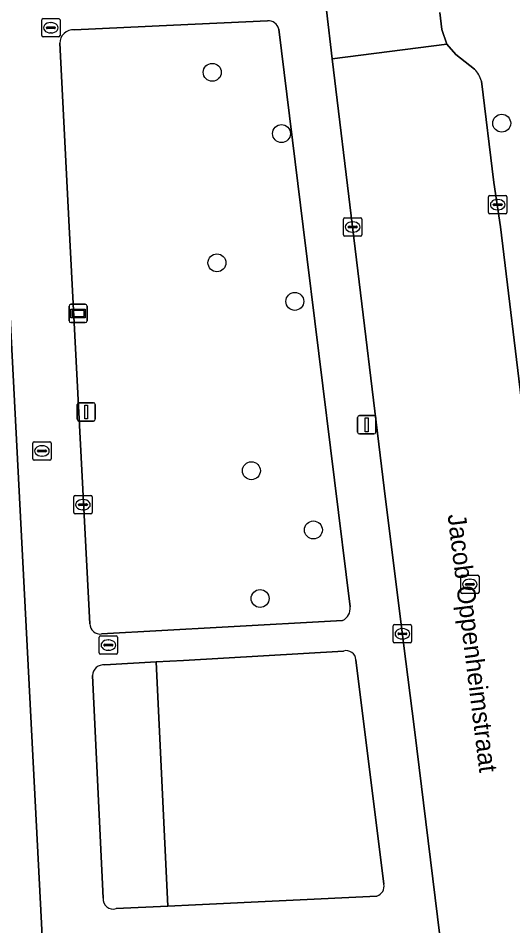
# Model space of a CAD drawing. Extents: x 158086 to 159499, y 382904 to 383981.
# Drawn here: x 158968.27 to 158995.27, y 383461.89 to 383511.39 of the extents above; entities that cross this region are included whole.
import ezdxf

# ---------------------------------------------------------------- set-up
doc = ezdxf.new("R2010")
doc.units = 0
for name, color, linetype in [('IMGEO_Boom', 7, 'Continuous'), ('IMGEO_Brandkraan', 7, 'Continuous'), ('IMGEO_Erf', 7, 'Continuous'), ('IMGEO_Groenvoorziening', 7, 'Continuous'), ('IMGEO_Kolk', 7, 'Continuous'), ('IMGEO_Lichtmast', 7, 'Continuous'), ('IMGEO_Openbare_ruimte_label', 7, 'Continuous'), ('IMGEO_Rijbaan_lokaal_open', 7, 'Continuous'), ('IMGEO_Rioolput', 7, 'Continuous'), ('IMGEO_Verklikker', 7, 'Continuous'), ('IMGEO_Voetpad_open', 7, 'Continuous')]:
    doc.layers.add(name, color=color, linetype=linetype)

msp = doc.modelspace()

# ---------------------------------------------------------------- linework, layer by layer
at = {"layer": 'IMGEO_Boom'}
for centre in [(158978.865, 383508.433), (158994.663, 383505.659), (158982.645, 383505.093), (158979.122, 383498.046), (158983.371, 383495.943), (158981.001, 383486.711), (158984.386, 383483.481), (158981.477, 383479.743)]:
    msp.add_circle(centre, 0.489, dxfattribs=at)
at = {"layer": 'IMGEO_Brandkraan'}
for p, q in [((158969.071, 383487.363), (158969.071, 383488.215)), ((158969.146, 383488.289), (158969.998, 383488.289)), ((158969.559, 383488.069), (158969.584, 383488.069)), ((158970.072, 383488.215), (158970.072, 383487.363)), ((158969.33, 383487.783), (158969.33, 383487.795)), ((158969.768, 383487.746), (158969.37, 383487.746)), ((158969.373, 383487.832), (158969.771, 383487.832)), ((158969.582, 383487.509), (158969.557, 383487.509)), ((158969.814, 383487.795), (158969.814, 383487.783)), ((158969.998, 383487.289), (158969.146, 383487.289))]:
    msp.add_line(p, q, dxfattribs=at)
for points in [[(158969.071, 383487.363), (158969.071, 383488.215)], [(158969.146, 383488.289), (158969.998, 383488.289)], [(158970.072, 383488.215), (158970.072, 383487.363)], [(158969.998, 383487.289), (158969.146, 383487.289)]]:
    msp.add_lwpolyline(points, dxfattribs=at)
for centre, radius, start, end in [((158969.148, 383488.213), 0.0765, 91.552, 178.448), ((158969.148, 383488.213), 0.0765, 91.552, 178.448), ((158969.996, 383488.213), 0.0765, 1.552, 88.448), ((158969.996, 383488.213), 0.0765, 1.552, 88.448), ((158969.37, 383487.792), 0.0403, 85.8775, 175.7526), ((158969.367, 383487.782), 0.0366, 178.938, 274.7102), ((158969.771, 383487.789), 0.043, 264.8664, 352.4533), ((158969.775, 383487.794), 0.0386, 1.7309, 96.639), ((158969.148, 383487.365), 0.0765, 181.552, 268.448), ((158969.148, 383487.365), 0.0765, 181.552, 268.448), ((158969.996, 383487.365), 0.0765, 271.552, 358.448), ((158969.996, 383487.365), 0.0765, 271.552, 358.448)]:
    msp.add_arc(centre, radius, start, end, dxfattribs=at)
for centre, major_axis, ratio, start_param, end_param in [((158969.558, 383487.789), (-0.387, 0.002), 0.722429, 4.712389, 7.853982), ((158969.583, 383487.789), (-0.39, 0.002), 0.717154, 1.570796, 4.712389)]:
    msp.add_ellipse(centre, major_axis=major_axis, ratio=ratio, start_param=start_param, end_param=end_param, dxfattribs=at)
at = {"layer": 'IMGEO_Erf'}
msp.add_lwpolyline([(158963.097, 383516.967), (158963.428, 383510.644), (158963.786, 383503.785), (158963.984, 383500), (158964.11, 383497.596), (158962.962, 383497.537), (158963.121, 383494.482), (158963.279, 383491.451), (158964.396, 383491.51), (158964.753, 383484.787), (158965.088, 383478.488), (158965.427, 383472.096), (158965.764, 383465.763), (158966.104, 383459.362), (158966.224, 383457.107), (158967.218, 383457.16), (158967.436, 383453.251), (158966.432, 383453.198), (158966.774, 383446.745), (158967.119, 383440.264), (158967.467, 383433.71), (158971.005, 383433.899), (158967.573, 383500), (158964.491, 383559.355)], dxfattribs=at)
at = {"layer": 'IMGEO_Groenvoorziening'}
for points in [[(158981.878, 383511.249), (158976.752, 383511.008), (158971.323, 383510.753)], [(158986.387, 383479.287), (158983.831, 383500), (158982.506, 383510.795)], [(158970.538, 383510.028), (158971.061, 383500), (158972.189, 383478.364)], [(158972.825, 383477.81), (158979.405, 383478.18), (158985.973, 383478.55)], [(158986.033, 383476.88), (158977.298, 383476.37), (158975.8, 383476.283), (158976.444, 383462.972), (158977.943, 383463.044), (158987.853, 383463.52)], [(158973.626, 383462.837), (158976.444, 383462.972), (158975.8, 383476.283), (158972.995, 383476.119)], [(158988.227, 383464.167), (158986.71, 383476.406)], [(158972.332, 383475.543), (158972.919, 383463.412)]]:
    msp.add_lwpolyline(points, dxfattribs=at)
for centre, radius, start, end in [((158981.901, 383510.619), 0.63, 16.1863, 92.0851), ((158971.293, 383509.998), 0.755, 87.692, 177.7571), ((158985.688, 383479.195), 0.705, 293.8298, 7.5211), ((158972.751, 383478.367), 0.562, 180.2812, 277.6025), ((158986.183, 383476.373), 0.528, 3.5288, 106.4758), ((158972.932, 383475.522), 0.6, 83.9672, 177.9996), ((158987.692, 383464.045), 0.549, 287.0901, 12.8495), ((158973.45, 383463.342), 0.535, 172.5098, 289.2475)]:
    msp.add_arc(centre, radius, start, end, dxfattribs=at)
at = {"layer": 'IMGEO_Kolk'}
for p, q in [((158969.557, 383510.436), (158969.557, 383511.288)), ((158969.632, 383511.362), (158970.484, 383511.362)), ((158970.558, 383511.288), (158970.558, 383510.436)), ((158969.816, 383510.856), (158969.816, 383510.868)), ((158970.254, 383510.819), (158969.856, 383510.819)), ((158969.859, 383510.905), (158970.257, 383510.905)), ((158970.045, 383511.142), (158970.07, 383511.142)), ((158970.3, 383510.868), (158970.3, 383510.856)), ((158970.484, 383510.362), (158969.632, 383510.362)), ((158970.068, 383510.582), (158970.043, 383510.582)), ((158993.945, 383500.792), (158993.945, 383501.644)), ((158994.02, 383501.718), (158994.872, 383501.718)), ((158994.433, 383501.498), (158994.458, 383501.498)), ((158994.946, 383501.644), (158994.946, 383500.792)), ((158994.204, 383501.212), (158994.204, 383501.224)), ((158994.642, 383501.175), (158994.244, 383501.175)), ((158994.247, 383501.261), (158994.645, 383501.261)), ((158994.456, 383500.938), (158994.431, 383500.938)), ((158994.688, 383501.224), (158994.688, 383501.212)), ((158986.027, 383499.574), (158986.027, 383500.426)), ((158986.102, 383500.5), (158986.954, 383500.5)), ((158987.028, 383500.426), (158987.028, 383499.574)), ((158994.872, 383500.718), (158994.02, 383500.718)), ((158986.286, 383499.994), (158986.286, 383500.006)), ((158986.724, 383499.957), (158986.326, 383499.957)), ((158986.329, 383500.043), (158986.727, 383500.043)), ((158986.515, 383500.28), (158986.54, 383500.28)), ((158986.77, 383500.006), (158986.77, 383499.994)), ((158986.954, 383499.5), (158986.102, 383499.5)), ((158986.538, 383499.72), (158986.513, 383499.72)), ((158971.306, 383484.431), (158971.306, 383485.283)), ((158971.381, 383485.357), (158972.233, 383485.357)), ((158971.794, 383485.137), (158971.819, 383485.137)), ((158972.307, 383485.283), (158972.307, 383484.431)), ((158971.565, 383484.851), (158971.565, 383484.863)), ((158972.003, 383484.814), (158971.605, 383484.814)), ((158971.608, 383484.9), (158972.006, 383484.9)), ((158971.817, 383484.577), (158971.792, 383484.577)), ((158972.049, 383484.863), (158972.049, 383484.851)), ((158972.233, 383484.357), (158971.381, 383484.357)), ((158988.742, 383477.393), (158988.742, 383478.245)), ((158988.817, 383478.319), (158989.669, 383478.319)), ((158989.23, 383478.099), (158989.255, 383478.099)), ((158989.743, 383478.245), (158989.743, 383477.393)), ((158989.001, 383477.813), (158989.001, 383477.825)), ((158989.439, 383477.776), (158989.041, 383477.776)), ((158989.044, 383477.862), (158989.442, 383477.862)), ((158989.485, 383477.825), (158989.485, 383477.813)), ((158989.669, 383477.319), (158988.817, 383477.319)), ((158989.253, 383477.539), (158989.228, 383477.539))]:
    msp.add_line(p, q, dxfattribs=at)
for points in [[(158969.557, 383510.436), (158969.557, 383511.288)], [(158969.632, 383511.362), (158970.484, 383511.362)], [(158970.558, 383511.288), (158970.558, 383510.436)], [(158970.484, 383510.362), (158969.632, 383510.362)], [(158993.945, 383500.792), (158993.945, 383501.644)], [(158994.02, 383501.718), (158994.872, 383501.718)], [(158994.946, 383501.644), (158994.946, 383500.792)], [(158986.027, 383499.574), (158986.027, 383500.426)], [(158986.102, 383500.5), (158986.954, 383500.5)], [(158987.028, 383500.426), (158987.028, 383499.574)], [(158994.872, 383500.718), (158994.02, 383500.718)], [(158986.954, 383499.5), (158986.102, 383499.5)], [(158971.306, 383484.431), (158971.306, 383485.283)], [(158971.381, 383485.357), (158972.233, 383485.357)], [(158972.307, 383485.283), (158972.307, 383484.431)], [(158972.233, 383484.357), (158971.381, 383484.357)], [(158988.742, 383477.393), (158988.742, 383478.245)], [(158988.817, 383478.319), (158989.669, 383478.319)], [(158989.743, 383478.245), (158989.743, 383477.393)], [(158989.669, 383477.319), (158988.817, 383477.319)]]:
    msp.add_lwpolyline(points, dxfattribs=at)
for centre, radius, start, end in [((158969.634, 383511.286), 0.0765, 91.552, 178.448), ((158969.634, 383511.286), 0.0765, 91.552, 178.448), ((158970.482, 383511.286), 0.0765, 1.552, 88.448), ((158970.482, 383511.286), 0.0765, 1.552, 88.448), ((158969.856, 383510.865), 0.0403, 85.8775, 175.7526), ((158969.853, 383510.855), 0.0366, 178.938, 274.7102), ((158970.257, 383510.862), 0.043, 264.8664, 352.4533), ((158970.261, 383510.867), 0.0386, 1.7309, 96.639), ((158969.634, 383510.438), 0.0765, 181.552, 268.448), ((158969.634, 383510.438), 0.0765, 181.552, 268.448), ((158970.482, 383510.438), 0.0765, 271.552, 358.448), ((158970.482, 383510.438), 0.0765, 271.552, 358.448), ((158994.022, 383501.642), 0.0765, 91.552, 178.448), ((158994.022, 383501.642), 0.0765, 91.552, 178.448), ((158994.87, 383501.642), 0.0765, 1.552, 88.448), ((158994.87, 383501.642), 0.0765, 1.552, 88.448), ((158994.244, 383501.221), 0.0403, 85.8775, 175.7526), ((158994.241, 383501.211), 0.0366, 178.938, 274.7102), ((158994.645, 383501.218), 0.043, 264.8664, 352.4533), ((158994.649, 383501.223), 0.0386, 1.7309, 96.639), ((158986.104, 383500.424), 0.0765, 91.552, 178.448), ((158986.104, 383500.424), 0.0765, 91.552, 178.448), ((158986.952, 383500.424), 0.0765, 1.552, 88.448), ((158986.952, 383500.424), 0.0765, 1.552, 88.448), ((158994.022, 383500.794), 0.0765, 181.552, 268.448), ((158994.022, 383500.794), 0.0765, 181.552, 268.448), ((158994.87, 383500.794), 0.0765, 271.552, 358.448), ((158994.87, 383500.794), 0.0765, 271.552, 358.448), ((158986.326, 383500.003), 0.0403, 85.8775, 175.7526), ((158986.323, 383499.993), 0.0366, 178.938, 274.7102), ((158986.727, 383500), 0.043, 264.8664, 352.4533), ((158986.731, 383500.005), 0.0386, 1.7309, 96.639), ((158986.104, 383499.576), 0.0765, 181.552, 268.448), ((158986.104, 383499.576), 0.0765, 181.552, 268.448), ((158986.952, 383499.576), 0.0765, 271.552, 358.448), ((158986.952, 383499.576), 0.0765, 271.552, 358.448), ((158971.383, 383485.281), 0.0765, 91.552, 178.448), ((158971.383, 383485.281), 0.0765, 91.552, 178.448), ((158972.231, 383485.281), 0.0765, 1.552, 88.448), ((158972.231, 383485.281), 0.0765, 1.552, 88.448), ((158971.605, 383484.86), 0.0403, 85.8775, 175.7526), ((158971.602, 383484.85), 0.0366, 178.938, 274.7102), ((158972.006, 383484.857), 0.043, 264.8664, 352.4533), ((158972.01, 383484.862), 0.0386, 1.7309, 96.639), ((158971.383, 383484.433), 0.0765, 181.552, 268.448), ((158971.383, 383484.433), 0.0765, 181.552, 268.448), ((158972.231, 383484.433), 0.0765, 271.552, 358.448), ((158972.231, 383484.433), 0.0765, 271.552, 358.448), ((158988.819, 383478.243), 0.0765, 91.552, 178.448), ((158988.819, 383478.243), 0.0765, 91.552, 178.448), ((158989.667, 383478.243), 0.0765, 1.552, 88.448), ((158989.667, 383478.243), 0.0765, 1.552, 88.448), ((158989.041, 383477.822), 0.0403, 85.8775, 175.7526), ((158989.038, 383477.812), 0.0366, 178.938, 274.7102), ((158989.442, 383477.819), 0.043, 264.8664, 352.4533), ((158989.446, 383477.824), 0.0386, 1.7309, 96.639), ((158988.819, 383477.395), 0.0765, 181.552, 268.448), ((158988.819, 383477.395), 0.0765, 181.552, 268.448), ((158989.667, 383477.395), 0.0765, 271.552, 358.448), ((158989.667, 383477.395), 0.0765, 271.552, 358.448)]:
    msp.add_arc(centre, radius, start, end, dxfattribs=at)
for centre, major_axis, ratio, start_param, end_param in [((158970.044, 383510.862), (-0.387, 0.002), 0.722429, 4.712389, 7.853982), ((158970.069, 383510.862), (-0.39, 0.002), 0.717154, 1.570796, 4.712389), ((158994.432, 383501.218), (-0.387, 0.002), 0.722429, 4.712389, 7.853982), ((158994.457, 383501.218), (-0.39, 0.002), 0.717154, 1.570796, 4.712389), ((158986.514, 383500), (-0.387, 0.002), 0.722429, 4.712389, 7.853982), ((158986.539, 383500), (-0.39, 0.002), 0.717154, 1.570796, 4.712389), ((158971.793, 383484.857), (-0.387, 0.002), 0.722429, 4.712389, 7.853982), ((158971.818, 383484.857), (-0.39, 0.002), 0.717154, 1.570796, 4.712389), ((158989.229, 383477.819), (-0.387, 0.002), 0.722429, 4.712389, 7.853982), ((158989.254, 383477.819), (-0.39, 0.002), 0.717154, 1.570796, 4.712389)]:
    msp.add_ellipse(centre, major_axis=major_axis, ratio=ratio, start_param=start_param, end_param=end_param, dxfattribs=at)
at = {"layer": 'IMGEO_Lichtmast'}
for p, q in [((158971.493, 383489.515), (158971.493, 383490.315)), ((158971.493, 383490.315), (158971.493, 383489.515)), ((158971.593, 383490.415), (158972.383, 383490.415)), ((158972.383, 383490.415), (158971.593, 383490.415)), ((158972.483, 383490.315), (158972.483, 383489.515)), ((158972.483, 383489.515), (158972.483, 383490.315)), ((158986.8, 383488.813), (158986.8, 383489.613)), ((158986.8, 383489.613), (158986.8, 383488.813)), ((158986.9, 383489.713), (158987.69, 383489.713)), ((158987.69, 383489.713), (158986.9, 383489.713)), ((158987.79, 383489.613), (158987.79, 383488.813)), ((158987.79, 383488.813), (158987.79, 383489.613)), ((158972.383, 383489.415), (158971.593, 383489.415)), ((158971.593, 383489.415), (158972.383, 383489.415)), ((158987.69, 383488.713), (158986.9, 383488.713)), ((158986.9, 383488.713), (158987.69, 383488.713))]:
    msp.add_line(p, q, dxfattribs=at)
for points in [[(158971.913, 383490.29), (158972.063, 383490.29), (158972.063, 383489.54), (158971.913, 383489.54), (158971.913, 383490.29)], [(158987.22, 383489.588), (158987.37, 383489.588), (158987.37, 383488.838), (158987.22, 383488.838), (158987.22, 383489.588)]]:
    msp.add_lwpolyline(points, dxfattribs=at)
for centre, start, end in [((158971.593, 383490.315), 90, 180), ((158971.593, 383490.315), 90, 180), ((158972.383, 383490.315), 0, 90), ((158972.383, 383490.315), 360, 90), ((158971.593, 383489.515), 180, 270), ((158971.593, 383489.515), 180, 270), ((158972.383, 383489.515), 270, 0), ((158972.383, 383489.515), 270, 0), ((158986.9, 383489.613), 90, 180), ((158986.9, 383489.613), 90, 180), ((158987.69, 383489.613), 0, 90), ((158987.69, 383489.613), 360, 90), ((158986.9, 383488.813), 180, 270), ((158986.9, 383488.813), 180, 270), ((158987.69, 383488.813), 270, 0), ((158987.69, 383488.813), 270, 0)]:
    msp.add_arc(centre, 0.1, start, end, dxfattribs=at)
at = {"layer": 'IMGEO_Rijbaan_lokaal_open'}
for points in [[(158991.302, 383512.605), (158985.093, 383511.823), (158985.415, 383509.168), (158991.662, 383509.972), (158991.399, 383510.764), (158991.292, 383511.693)], [(158993.177, 383508.605), (158992.161, 383509.409), (158991.662, 383509.972), (158985.415, 383509.168), (158986.528, 383500), (158988.256, 383485.765), (158989.308, 383477.307), (158989.897, 383472.605), (158991.644, 383458.389), (158992.816, 383449.144), (158999.123, 383449.912), (158999.496, 383450.559), (159000, 383451.18), (159000.234, 383451.469)], [(159000.407, 383452.225), (159000, 383455.471), (158999.504, 383459.426), (158999.263, 383461.427), (158998.534, 383468.033), (158998.155, 383470.628), (158997.237, 383478.891), (158996.889, 383481.601), (158995.883, 383489.438), (158995.861, 383489.608), (158994.593, 383500), (158994.229, 383502.424), (158993.552, 383507.953)]]:
    msp.add_lwpolyline(points, dxfattribs=at)
msp.add_arc((158992.217, 383507.619), 1.376, 14.0398, 45.7712, dxfattribs=at)
at = {"layer": 'IMGEO_Rioolput'}
for p, q in [((158992.425, 383480.088), (158992.425, 383480.94)), ((158992.5, 383481.014), (158993.352, 383481.014)), ((158992.727, 383480.557), (158993.125, 383480.557)), ((158992.913, 383480.794), (158992.938, 383480.794)), ((158993.426, 383480.94), (158993.426, 383480.088)), ((158992.684, 383480.508), (158992.684, 383480.52)), ((158993.122, 383480.471), (158992.724, 383480.471)), ((158992.936, 383480.234), (158992.911, 383480.234)), ((158993.168, 383480.52), (158993.168, 383480.508)), ((158993.352, 383480.014), (158992.5, 383480.014)), ((158972.698, 383476.776), (158972.698, 383477.628)), ((158972.773, 383477.702), (158973.625, 383477.702)), ((158973.699, 383477.628), (158973.699, 383476.776)), ((158972.957, 383477.196), (158972.957, 383477.208)), ((158973.395, 383477.159), (158972.997, 383477.159)), ((158973, 383477.245), (158973.398, 383477.245)), ((158973.186, 383477.482), (158973.211, 383477.482)), ((158973.441, 383477.208), (158973.441, 383477.196)), ((158973.625, 383476.702), (158972.773, 383476.702)), ((158973.209, 383476.922), (158973.184, 383476.922))]:
    msp.add_line(p, q, dxfattribs=at)
for points in [[(158992.425, 383480.088), (158992.425, 383480.94)], [(158992.5, 383481.014), (158993.352, 383481.014)], [(158993.426, 383480.94), (158993.426, 383480.088)], [(158993.352, 383480.014), (158992.5, 383480.014)], [(158972.698, 383476.776), (158972.698, 383477.628)], [(158972.773, 383477.702), (158973.625, 383477.702)], [(158973.699, 383477.628), (158973.699, 383476.776)], [(158973.625, 383476.702), (158972.773, 383476.702)]]:
    msp.add_lwpolyline(points, dxfattribs=at)
for centre, radius, start, end in [((158992.502, 383480.938), 0.0765, 91.552, 178.448), ((158992.502, 383480.938), 0.0765, 91.552, 178.448), ((158992.724, 383480.517), 0.0403, 85.8775, 175.7526), ((158993.129, 383480.519), 0.0386, 1.7309, 96.639), ((158993.35, 383480.938), 0.0765, 1.552, 88.448), ((158993.35, 383480.938), 0.0765, 1.552, 88.448), ((158992.502, 383480.09), 0.0765, 181.552, 268.448), ((158992.502, 383480.09), 0.0765, 181.552, 268.448), ((158992.721, 383480.507), 0.0366, 178.938, 274.7102), ((158993.125, 383480.514), 0.043, 264.8664, 352.4533), ((158993.35, 383480.09), 0.0765, 271.552, 358.448), ((158993.35, 383480.09), 0.0765, 271.552, 358.448), ((158972.775, 383477.626), 0.0765, 91.552, 178.448), ((158972.775, 383477.626), 0.0765, 91.552, 178.448), ((158973.623, 383477.626), 0.0765, 1.552, 88.448), ((158973.623, 383477.626), 0.0765, 1.552, 88.448), ((158972.997, 383477.205), 0.0403, 85.8775, 175.7526), ((158972.994, 383477.195), 0.0366, 178.938, 274.7102), ((158973.398, 383477.202), 0.043, 264.8664, 352.4533), ((158973.402, 383477.207), 0.0386, 1.7309, 96.639), ((158972.775, 383476.778), 0.0765, 181.552, 268.448), ((158972.775, 383476.778), 0.0765, 181.552, 268.448), ((158973.623, 383476.778), 0.0765, 271.552, 358.448), ((158973.623, 383476.778), 0.0765, 271.552, 358.448)]:
    msp.add_arc(centre, radius, start, end, dxfattribs=at)
for centre, major_axis, ratio, start_param, end_param in [((158992.912, 383480.514), (-0.387, 0.002), 0.722429, 4.712389, 7.853982), ((158992.937, 383480.514), (-0.39, 0.002), 0.717154, 1.570796, 4.712389), ((158973.185, 383477.202), (-0.387, 0.002), 0.722429, 4.712389, 7.853982), ((158973.21, 383477.202), (-0.39, 0.002), 0.717154, 1.570796, 4.712389)]:
    msp.add_ellipse(centre, major_axis=major_axis, ratio=ratio, start_param=start_param, end_param=end_param, dxfattribs=at)
at = {"layer": 'IMGEO_Verklikker'}
for p, q in [((158971.048, 383494.884), (158971.048, 383495.684)), ((158971.048, 383495.684), (158971.048, 383494.884)), ((158971.148, 383495.784), (158971.938, 383495.784)), ((158971.938, 383495.784), (158971.148, 383495.784)), ((158972.038, 383495.684), (158972.038, 383494.884)), ((158972.038, 383494.884), (158972.038, 383495.684)), ((158971.938, 383494.784), (158971.148, 383494.784)), ((158971.148, 383494.784), (158971.938, 383494.784))]:
    msp.add_line(p, q, dxfattribs=at)
for points in [[(158971.149, 383495.516), (158971.937, 383495.516), (158971.937, 383495.052), (158971.149, 383495.052), (158971.149, 383495.516)], [(158971.214, 383495.451), (158971.214, 383495.117), (158971.872, 383495.117), (158971.872, 383495.451), (158971.214, 383495.451)]]:
    msp.add_lwpolyline(points, dxfattribs=at)
for centre, start, end in [((158971.148, 383495.684), 90, 180), ((158971.148, 383495.684), 90, 180), ((158971.938, 383495.684), 0, 90), ((158971.938, 383495.684), 360, 90), ((158971.148, 383494.884), 180, 270), ((158971.148, 383494.884), 180, 270), ((158971.938, 383494.884), 270, 0), ((158971.938, 383494.884), 270, 0)]:
    msp.add_arc(centre, 0.1, start, end, dxfattribs=at)
at = {"layer": 'IMGEO_Voetpad_open'}
for points in [[(158969.791, 383560.564), (158969.516, 383560.553), (158964.491, 383559.355), (158967.573, 383500), (158971.005, 383433.899), (158974.979, 383434.119)], [(158990.277, 383447.467), (158990.79, 383443.2), (158991.705, 383435.579), (158992.49, 383430.746), (158993.954, 383430.783), (158993.364, 383435.577), (158994.396, 383435.704), (158994.239, 383436.978), (158993.11, 383446.474), (158992.816, 383449.144), (158991.644, 383458.389), (158989.897, 383472.605), (158989.308, 383477.307), (158988.256, 383485.765), (158986.528, 383500), (158985.415, 383509.168), (158985.093, 383511.823), (158984.654, 383515.442), (158981.914, 383537.315), (158979.151, 383560.361)], [(158971.323, 383510.753), (158976.752, 383511.008), (158981.878, 383511.249)], [(158991.292, 383511.693), (158991.399, 383510.764), (158991.662, 383509.972), (158992.161, 383509.409), (158993.177, 383508.605)], [(158982.506, 383510.795), (158983.831, 383500), (158986.387, 383479.287)], [(158972.189, 383478.364), (158971.061, 383500), (158970.538, 383510.028)], [(158993.552, 383507.953), (158994.229, 383502.424), (158994.593, 383500), (158995.861, 383489.608), (158995.883, 383489.438), (159000, 383485.637), (159002.367, 383483.452), (159004.186, 383469.229), (159000, 383462.596), (158999.263, 383461.427), (158999.504, 383459.426), (159000, 383455.471), (159000.407, 383452.225)], [(158985.973, 383478.55), (158979.405, 383478.18), (158972.825, 383477.81)], [(158975.8, 383476.283), (158977.298, 383476.37), (158986.033, 383476.88)], [(158972.995, 383476.119), (158975.8, 383476.283)], [(158986.71, 383476.406), (158988.227, 383464.167)], [(158972.919, 383463.412), (158972.332, 383475.543)], [(158987.853, 383463.52), (158977.943, 383463.044), (158976.444, 383462.972), (158973.626, 383462.837)]]:
    msp.add_lwpolyline(points, dxfattribs=at)
for centre, radius, start, end in [((158981.901, 383510.619), 0.63, 16.1863, 92.0851), ((158971.293, 383509.998), 0.755, 87.692, 177.7571), ((158992.217, 383507.619), 1.376, 14.0398, 45.7712), ((158985.688, 383479.195), 0.705, 293.8298, 7.5211), ((158972.751, 383478.367), 0.562, 180.2812, 277.6025), ((158986.183, 383476.373), 0.528, 3.5288, 106.4758), ((158972.932, 383475.522), 0.6, 83.9672, 177.9996), ((158987.692, 383464.045), 0.549, 287.0901, 12.8495), ((158973.45, 383463.342), 0.535, 172.5098, 289.2475)]:
    msp.add_arc(centre, radius, start, end, dxfattribs=at)

# ---------------------------------------------------------------- texts
at = {"layer": 'IMGEO_Openbare_ruimte_label'}
msp.add_text('Jacob Oppenheimstraat', height=1, rotation=277.0681, dxfattribs=at).set_placement((158991.706, 383484.303))

doc.saveas('drawing.dxf')
